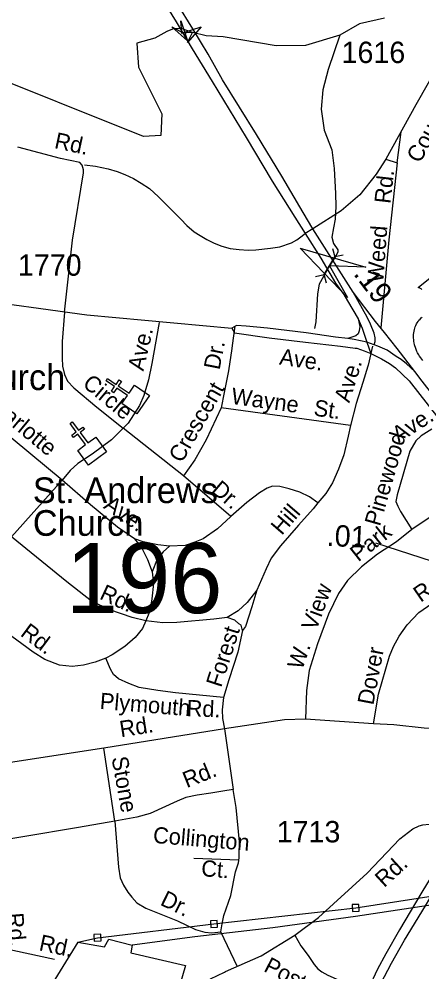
# Model space of a CAD drawing. Extents: x 2220236 to 2384410, y 720751 to 894131.
# Drawn here: x 2344734 to 2347089, y 803394 to 808960 of the extents above; entities that cross this region are included whole.
import ezdxf

# ---------------------------------------------------------------- set-up
doc = ezdxf.new("R2010")
doc.units = 0
for name, color, linetype in [('Exist Cultural Church CELL', 7, 'Continuous'), ('Exist Cultural Church Label', 7, 'Continuous'), ('Exist Hydrographic Creek Single Shore', 7, 'Continuous'), ('Exist Road Non-System Type 51', 7, 'Continuous'), ('Exist Road Non-System Type 51 Label', 7, 'Continuous'), ('Exist Road Primary US Divided Attributed', 7, 'Continuous'), ('Exist Road Primary US Mileage Hundredths English Label', 7, 'Continuous'), ('Exist Road Primary US Ramp 1 Lane  Attributed', 7, 'Continuous'), ('Exist Road Primary US Shield CELL', 7, 'Continuous'), ('Exist Road Secondary Structure Culvert Attributed CELL', 7, 'Continuous'), ('Exist Road Secondary Structure Culvert CELL', 7, 'Continuous'), ('Exist Road Secondary Structure Standard Bridge Attributed CELL', 7, 'Continuous'), ('Exist Road Secondary Structure Standard Bridge Number Label', 7, 'Continuous'), ('Exist Road Secondary Type 51 Attributed', 7, 'Continuous'), ('Exist Road Secondary Type 51 Divided Attributed', 7, 'Continuous'), ('Exist Road Secondary Type 51 Label', 7, 'Continuous'), ('Exist Road Secondary Type 51 Number Label', 7, 'Continuous'), ('Exist Road Secondary Type 51 Undivided 4 Lane Attributed', 7, 'Continuous'), ('Exist Utilities Electrical Transmission Line', 7, 'Continuous')]:
    doc.layers.add(name, color=color, linetype=linetype)

msp = doc.modelspace()

# ---------------------------------------------------------------- linework, layer by layer
at = {"layer": 'Exist Cultural Church CELL'}
for points in [[(2345335.2, 806713.6), (2345367.4, 806760.5), (2345304.8, 806803.8), (2345286.6, 806777.5), (2345273.5, 806786.6), (2345291.7, 806812.9), (2345242.2, 806847.1), (2345251.3, 806860.3), (2345300.8, 806826.1), (2345319, 806852.4), (2345332.1, 806843.3), (2345313.9, 806817), (2345376.6, 806773.7), (2345409.4, 806821.1), (2345497, 806760.5), (2345422.7, 806653.1)], [(2345076.9, 806440.4), (2345122.6, 806474.3), (2345077.4, 806535.6), (2345051.7, 806516.6), (2345042.2, 806529.4), (2345067.9, 806548.4), (2345032.2, 806596.8), (2345045.1, 806606.3), (2345080.8, 806557.9), (2345106.6, 806576.9), (2345116, 806564.1), (2345090.3, 806545.1), (2345135.5, 806483.8), (2345182, 806518), (2345245.2, 806432.3), (2345140.1, 806354.7)]]:
    msp.add_lwpolyline(points, close=True, dxfattribs=at)
at = {"layer": 'Exist Hydrographic Creek Single Shore'}
for points in [[(2346869.5, 808964.1), (2346722.8, 808932.1), (2346608.7, 808866.5), (2346407.1, 808805.7), (2346237.1, 808803.3), (2345927.2, 808855), (2345827, 808861.1), (2345748.1, 808881.1), (2345688, 808901.8), (2345641.2, 808903.6), (2345598.1, 808887.2), (2345527.1, 808848.3), (2345421.5, 808817.9), (2345431.5, 808679), (2345568.4, 808405.6), (2345561.5, 808280.5), (2345461.4, 808273.2), (2344448.4, 808678.2)], [(2346608.7, 808866.5), (2346540.7, 808664.8), (2346509.1, 808545.7), (2346499.4, 808433.9), (2346516.4, 808310), (2346562.5, 808195.8), (2346574.7, 808086.5), (2346583.2, 807940.2), (2346585.6, 807864.8), (2346580.7, 807790.7), (2346571, 807740.9), (2346562.5, 807686.2), (2346571, 807648.6), (2346597.7, 807610.9), (2346597.7, 807597.5), (2346583.2, 807573.2), (2346547.9, 807518.6), (2346487.2, 807410.4), (2346477.5, 807354.2), (2346467.8, 807191.4), (2346460.5, 807152.7)]]:
    msp.add_lwpolyline(points, dxfattribs=at)
at = {"layer": 'Exist Road Non-System Type 51'}
for p, q in [((2346943.9, 808120.5), (2346966.2, 808300.2)), ((2346877.2, 808141), (2346943.9, 808120.5)), ((2345994.9, 807165.3), (2345980.1, 807053.3)), ((2346800, 807049.4), (2346773.5, 806937.6)), ((2344985.9, 806266.7), (2344436.6, 806720.1)), ((2346671.5, 806584.9), (2345914.5, 806689.8)), ((2345695.4, 806291.3), (2345342.1, 806571)), ((2344985.9, 806266.7), (2344689.9, 805935.3)), ((2345972.2, 806054.7), (2345695.4, 806291.3)), ((2347153.6, 806062.9), (2347028.8, 805977.4)), ((2346806.2, 804843.8), (2346407.7, 804871.2)), ((2345933.9, 804814.7), (2345229.3, 804702)), ((2345933.9, 804814.7), (2345986.1, 804460)), ((2345229.3, 804702), (2344521.6, 804593.5)), ((2345294.2, 804275.1), (2345229.3, 804702)), ((2346018.4, 804047.8), (2345754.4, 804056.9)), ((2346010, 803424.1), (2345913.3, 803628.9)), ((2344941.5, 803467.2), (2344624.8, 803535.5))]:
    msp.add_line(p, q, dxfattribs=at)
for points in [[(2345000.3, 807248.4), (2345046.2, 807667.8), (2345110.4, 808061.8), (2345110, 808079.6), (2345101.8, 808105.6), (2345089.5, 808121.3), (2344975.2, 808144.5), (2344727.2, 808211.2)], [(2345116.3, 808107.7), (2345179.6, 808100.8), (2345254.9, 808085.4), (2345307.9, 808070), (2345352.4, 808051.2), (2345402, 808028.9), (2345448.2, 808001.5), (2345496.1, 807970.7), (2345549.1, 807921.1), (2345608.9, 807861.2), (2345679.1, 807791), (2345715, 807753.4), (2345757.7, 807717.4), (2345792, 807695.2), (2345831.3, 807671.2), (2345874.1, 807650.7), (2345918.5, 807633.6), (2345968.1, 807619.9), (2346021.2, 807614.7), (2346072.5, 807609.6), (2346118.6, 807611.3), (2346202.5, 807621.6), (2346257.2, 807630.1), (2346325.6, 807652.4), (2346356.4, 807671.1)], [(2346943.9, 808120.5), (2346894.9, 807670.8), (2346849, 807156.7)], [(2346356.4, 807671.1), (2346373.5, 807681.5), (2346406.1, 807706.8)], [(2345000.3, 807248.4), (2344986.3, 807076.5), (2344985.3, 806978.6), (2344988, 806932.5), (2344998.6, 806882.7), (2345017, 806845), (2345053.4, 806805.3), (2345188.8, 806693), (2345342.1, 806571)], [(2345552.6, 807186.8), (2345509.5, 806948.8), (2345490.6, 806852.6), (2345463.8, 806760.4), (2345438.6, 806702), (2345371.7, 806599.2), (2345342.1, 806571)], [(2345980.1, 807053.3), (2345977.6, 807035.3), (2345958.7, 806905.2), (2345933.5, 806778), (2345914.5, 806689.8)], [(2346773.5, 806937.6), (2346772.4, 806932.6), (2346742.4, 806837.7), (2346704, 806715.2), (2346671.5, 806584.9)], [(2345914.5, 806689.8), (2345826.9, 806502.8), (2345760.2, 806386), (2345695.4, 806291.3)], [(2345342.1, 806571), (2345275, 806502.2), (2345162, 806418.8), (2345076.8, 806363.9), (2345033.2, 806323.3), (2344985.9, 806266.7)], [(2346671.5, 806584.9), (2346658.2, 806522.9), (2346631.6, 806414.6), (2346600.6, 806330.3), (2346565.6, 806251.8), (2346526.3, 806189.4), (2346481, 806134.9)], [(2347145.4, 806565.1), (2347084.1, 806525.9), (2347052.5, 806495.6), (2347017.3, 806435.1), (2346944.3, 806180.4), (2346936.8, 806142.3), (2346947.2, 806114.5), (2346963.5, 806082.6), (2347028.8, 805977.4)], [(2345407.9, 805924), (2345309, 805992.8), (2345151.7, 806122.8), (2344985.9, 806266.7)], [(2346481, 806134.9), (2346430.6, 806168.3), (2346374.2, 806195.6), (2346312.1, 806216.8), (2346258, 806230), (2346215.9, 806231.5), (2346184.2, 806219.2), (2346138.4, 806192.7), (2346065.1, 806135.7), (2345972.2, 806054.7)], [(2346481, 806134.9), (2346453.4, 806098.6), (2346366.7, 806003.6), (2346262.2, 805882.3), (2346207, 805811.6), (2346177.7, 805749.4), (2346123.2, 805624.7)], [(2345972.2, 806054.7), (2345893.1, 805981.8), (2345809.8, 805924.8), (2345762.1, 805904.3), (2345704.2, 805885.5), (2345612.4, 805880.5)], [(2345475.7, 805445), (2345395.5, 805463.9), (2345265, 805508.4), (2345156.3, 805559), (2345012.9, 805673.4), (2344689.9, 805935.3)], [(2347028.8, 805977.4), (2346939.7, 805906.3), (2346828.5, 805835.2), (2346735.4, 805759.9), (2346654.3, 805681), (2346601.4, 805604.4), (2346542.7, 805483.7), (2346479, 805311.1), (2346430, 805155.3), (2346414.6, 805038.9), (2346407.7, 804871.2)], [(2345612.4, 805880.5), (2345544.4, 805889.6), (2345460, 805906.5), (2345407.9, 805924)], [(2345407.9, 805924), (2345450.6, 805868.5), (2345485.3, 805802.9), (2345512.2, 805731.4)], [(2345612.4, 805880.5), (2345576.7, 805848.1), (2345541.4, 805805.6), (2345512.2, 805731.4)], [(2345512.2, 805731.4), (2345519, 805663.4), (2345510, 805573.2), (2345502.7, 805523.3), (2345493.2, 805487.1), (2345475.7, 805445)], [(2346806.2, 804843.8), (2346835.3, 805016.7), (2346899.7, 805238.2), (2346923, 805294.4), (2346956.2, 805354.8), (2347001.5, 805421.2), (2347070.5, 805494.1), (2347203.5, 805585.8), (2347391.6, 805725.9)], [(2346123.2, 805624.7), (2346066.2, 805551.9), (2346014.7, 805503.4), (2345949.3, 805464.7)], [(2346123.2, 805624.7), (2346094.4, 805526.5), (2346057.9, 805411.9), (2346040, 805387.8)], [(2345240.3, 805226.3), (2345178.6, 805203.6), (2345110.9, 805186.6), (2345045, 805177.9), (2344971, 805186.9), (2344884.6, 805220), (2344816.1, 805261), (2344654.7, 805381.1), (2344404.4, 805582.1)], [(2345475.7, 805445), (2345454.3, 805400.7), (2345412.8, 805348.2), (2345351.5, 805295.5), (2345278.1, 805246.6), (2345240.3, 805226.3)], [(2345949.3, 805464.7), (2345871.5, 805453.7), (2345655.7, 805435.1), (2345573.7, 805434.2), (2345475.7, 805445)], [(2346040, 805387.8), (2346031.7, 805419.7), (2346017.6, 805427.5), (2345995.3, 805449.2), (2345949.3, 805464.7)], [(2346040, 805387.8), (2346011.6, 805261.4), (2345959.7, 805101), (2345929, 804996.5)], [(2345929, 804996.5), (2345648.7, 805025.3), (2345544.5, 805038), (2345436.4, 805054.6), (2345376, 805078), (2345315.8, 805107.1), (2345285.4, 805130.7), (2345269.1, 805162.6), (2345240.3, 805226.3)], [(2345929, 804996.5), (2345920.2, 804924.2), (2345923.7, 804874.6), (2345933.9, 804814.7)], [(2346407.7, 804871.2), (2346284.6, 804866), (2345933.9, 804814.7)], [(2347219.5, 804215.2), (2347276.2, 804316.1), (2347321.4, 804396), (2347378.1, 804491.6), (2347415.9, 804560.9), (2347429.8, 804610.8), (2347433.7, 804681.8), (2347424.3, 804717.5), (2347406.4, 804745.9), (2347394.9, 804765.8), (2347381.1, 804778.1), (2347340.9, 804797.6), (2347288.7, 804806.9), (2347100.7, 804818.6), (2346925.1, 804837.8), (2346806.2, 804843.8)], [(2345986.1, 804460), (2345925.2, 804450.2), (2345854.4, 804438.4), (2345773.8, 804426.6), (2345709, 804412.8), (2345657.8, 804391.2), (2345499.6, 804319.4), (2345422.9, 804297.7), (2345294.2, 804275.1)], [(2346020, 804060), (2346023, 804154), (2346001.9, 804353.8), (2345986.1, 804460)], [(2345294.2, 804275.1), (2345081.8, 804237.7), (2344429.2, 804129.5)], [(2345294.2, 804275.1), (2345314.9, 804005.4), (2345325.6, 803943.6), (2345344.2, 803902), (2345368.7, 803860.2), (2345393.1, 803830.5), (2345421.9, 803797.1), (2345475, 803767.6), (2345659.8, 803692.8), (2345765.1, 803643), (2345819.4, 803625.7), (2345861.4, 803622.2), (2345913.3, 803628.9)], [(2345913.3, 803628.9), (2345920.3, 803676.1), (2345930.1, 803723.3), (2345971.4, 803841.3), (2345999.1, 803979.7), (2346016.3, 804031.9), (2346020, 804060)], [(2346346.1, 803608.1), (2346380.3, 803546.5), (2346423.1, 803490), (2346459, 803436.9), (2346479.6, 803413), (2346503.5, 803394.1), (2346537.7, 803375.3), (2346604.4, 803346.2), (2346693.4, 803308.6), (2346708.5, 803302.7)]]:
    msp.add_lwpolyline(points, dxfattribs=at)
at = {"layer": 'Exist Road Primary US Divided Attributed'}
for points in [[(2345480.9, 809244.3), (2345496.4, 809215.6), (2345585.8, 809051.3), (2345652.8, 808942.6)], [(2345749.9, 808902.8), (2345658, 809050.6), (2345596.2, 809160.4)], [(2345652.8, 808942.6), (2345746.4, 808785.4), (2345862.5, 808594.2), (2346061, 808267.1), (2346213.6, 808013.2), (2346345.3, 807802.6), (2346406.1, 807706.8)], [(2346450.2, 807734.3), (2346393.5, 807829.9), (2346269.8, 808042.1), (2346122, 808284.8), (2345923.4, 808605.5), (2345838.6, 808755), (2345749.9, 808902.8)], [(2346686.2, 807364.9), (2346450.2, 807734.3)], [(2346406.1, 807706.8), (2346497.2, 807562.4), (2346583.2, 807416.9), (2346631.8, 807350.1), (2346653.4, 807314.2), (2346716.5, 807208.1), (2346738.2, 807154.8), (2346766.4, 807072.4)], [(2347046, 806901.9), (2346944.1, 807034.9), (2346869.4, 807128.4), (2346817.1, 807193.3), (2346686.2, 807364.9)], [(2346766.4, 807072.4), (2346789.7, 807005.9)], [(2346789.7, 807005.9), (2346852.6, 806975.9), (2346898.8, 806948.2), (2346934.3, 806923), (2347014.4, 806847.4), (2347298.8, 806482.4), (2347357.3, 806415), (2347516, 806189.4), (2347627.8, 806041), (2347745.7, 805894.2), (2347764.5, 805869.5)], [(2348097.3, 805531.4), (2347898, 805797.6), (2347827.8, 805891.8), (2347689.5, 806075.3), (2347566.8, 806231.4), (2347503.4, 806312.7), (2347415.8, 806431), (2347165, 806746.7), (2347090.6, 806843.8), (2347046, 806901.9)], [(2347293.3, 804194.6), (2347087.3, 803859.3), (2346958, 803640.5), (2346878, 803500.6), (2346829.7, 803409.6), (2346776.4, 803297.4), (2346740.9, 803205.3), (2346706.5, 803098.7), (2346678.2, 802989.8), (2346635.4, 802764.4), (2346581, 802475.7), (2346543.4, 802235.3), (2346526.5, 802118.8), (2346519, 802043.6), (2346511.5, 801961), (2346505.9, 801793.7), (2346494.6, 801474.3), (2346460.8, 800446.4), (2346440.1, 799717.3), (2346423.3, 798959.5), (2346418.3, 798634.2), (2346404, 798402.2)], [(2346475.7, 798398.2), (2346496.3, 798954.6), (2346513.4, 799715.4), (2346530.3, 800457.7), (2346567.8, 801476.1), (2346575.4, 801778.7), (2346586.6, 802023), (2346590.4, 802101.9), (2346607.3, 802246.6), (2346633.7, 802436.9), (2346668.2, 802656.7), (2346719.2, 802916.6), (2346742, 803019.8), (2346775.3, 803129.8), (2346808.6, 803215.3), (2346849.2, 803326.3), (2346910.2, 803445.1), (2346986.9, 803579.5), (2347109.6, 803780.5), (2347236.7, 803994.8), (2347338.9, 804163.5)]]:
    msp.add_lwpolyline(points, dxfattribs=at)
at = {"layer": 'Exist Road Primary US Mileage Hundredths English Label'}
msp.add_line((2347973.4, 805524.9), (2346818.6, 805898), dxfattribs=at)
at = {"layer": 'Exist Road Primary US Ramp 1 Lane  Attributed'}
for points in [[(2346810.2, 807057.1), (2346816.1, 807075.6), (2346814.5, 807097.2), (2346809.2, 807125.2), (2346787, 807177), (2346769.1, 807217.6), (2346686.2, 807364.9)], [(2346716.5, 807208.1), (2346725.5, 807163.8), (2346721.3, 807138.9), (2346715.5, 807121.5), (2346702.3, 807109.4), (2346655.8, 807093.5)]]:
    msp.add_lwpolyline(points, dxfattribs=at)
at = {"layer": 'Exist Road Primary US Shield CELL'}
for points in [[(2347088.6, 807379.5), (2347083.4, 807383.3), (2347076.9, 807387.2), (2347070.6, 807390.3), (2347066.6, 807391.9), (2347195.2, 807494.4)], [(2347092.9, 806965.7), (2347081.6, 806980.3), (2347074.4, 806990.9), (2347069.8, 806998.6), (2347062.9, 807011.1), (2347059.2, 807018.9), (2347054.3, 807030.3), (2347050.5, 807040.7), (2347047.3, 807050.6), (2347045.6, 807056.9), (2347043.1, 807067.9), (2347041.7, 807075.7), (2347040.2, 807086.5), (2347039.4, 807097.8), (2347039.3, 807108.2), (2347039.5, 807116.9), (2347040.5, 807127), (2347042.2, 807137.7), (2347044.3, 807146.9), (2347046.1, 807153.5), (2347048.9, 807161.5), (2347052.5, 807170.4), (2347056.7, 807178.9), (2347060.8, 807186), (2347065.9, 807193.6), (2347070.9, 807200.1), (2347077.5, 807207.2), (2347084.3, 807213.7), (2347090.6, 807218.8)]]:
    msp.add_lwpolyline(points, dxfattribs=at)
at = {"layer": 'Exist Road Secondary Structure Culvert Attributed CELL'}
msp.add_lwpolyline([(2346653.9, 807333.6), (2346376.8, 807622), (2346761, 807510.8), (2346547.9, 807518.6)], close=True, dxfattribs=at)
at = {"layer": 'Exist Road Secondary Structure Culvert CELL'}
for p, q in [((2346565.9, 807619.2), (2346579.3, 807570.3)), ((2346516.6, 807466.9), (2346579.3, 807570.3)), ((2346628.9, 807581), (2346579.3, 807570.3)), ((2346467, 807456.1), (2346516.6, 807466.9)), ((2346530, 807417.9), (2346516.6, 807466.9))]:
    msp.add_line(p, q, dxfattribs=at)
at = {"layer": 'Exist Road Secondary Structure Standard Bridge Attributed CELL'}
for points in [[(2345680.2, 808948.4), (2345718.3, 808832.5), (2345627.4, 808913.8), (2345684.9, 808883.5)], [(2345683.3, 808876.3), (2345799, 808914.6), (2345718, 808823.5), (2345748.1, 808881.1)]]:
    msp.add_lwpolyline(points, close=True, dxfattribs=at)
at = {"layer": 'Exist Road Secondary Type 51 Attributed'}
for points in [[(2347268.3, 808837.9), (2347053.4, 808459.4), (2346877.2, 808141), (2346820.8, 808053.7), (2346725.3, 807933.2), (2346615.5, 807839.8), (2346450.2, 807734.3)], [(2346450.2, 807734.3), (2346406.1, 807706.8)], [(2345461.4, 803059.4), (2345555.9, 803137.4), (2345679.1, 803223), (2345853.5, 803353.1), (2345934.8, 803393.3), (2345940.3, 803396.2), (2346148.6, 803487.4), (2346346.1, 803608.1), (2346484.7, 803712.5), (2346767.8, 803971.8), (2346960.1, 804172.2), (2347035.4, 804229.4), (2347072, 804246.8), (2347093.5, 804253.5), (2347130.1, 804257.9), (2347170.1, 804252.4), (2347210, 804241.3), (2347293.3, 804194.6)]]:
    msp.add_lwpolyline(points, dxfattribs=at)
at = {"layer": 'Exist Road Secondary Type 51 Divided Attributed'}
for points in [[(2346766.4, 807072.4), (2346691.7, 807088.3), (2346655.8, 807093.5), (2346583.5, 807102.5), (2346412.4, 807126.3), (2346185.2, 807154.2), (2346061.6, 807166.9), (2346004.6, 807169), (2345977.7, 807154.8)], [(2345977.7, 807154.8), (2345993, 807127.3), (2346195.5, 807097.8), (2346408.5, 807073.3), (2346613, 807050), (2346697.9, 807037.9), (2346707.5, 807036.5), (2346750.9, 807022.5), (2346789.7, 807005.9)], [(2347046, 806901.9), (2346998.6, 806946.6), (2346966.5, 806971.5), (2346938, 806988.5), (2346885.7, 807026), (2346830.3, 807049.7), (2346810.2, 807057.1), (2346766.4, 807072.4)]]:
    msp.add_lwpolyline(points, dxfattribs=at)
at = {"layer": 'Exist Road Secondary Type 51 Undivided 4 Lane Attributed'}
msp.add_lwpolyline([(2340486.7, 807629.8), (2342745, 807523.7), (2342907, 807512.4), (2343149.5, 807491.1), (2343404.6, 807462.1), (2343714.1, 807426.7), (2345129.8, 807232.1), (2345977.7, 807154.8)], dxfattribs=at)
at = {"layer": 'Exist Utilities Electrical Transmission Line'}
for points in [[(2345078.2, 803568.8), (2345192, 803594.2), (2345872.9, 803674.3), (2346701.4, 803768.3), (2347318, 803863.7)], [(2347190.8, 803792.1), (2346700, 803718.2), (2346216.9, 803652.5), (2345761.7, 803599.1), (2345394.5, 803550.7)], [(2346682.2, 803747.5), (2346722.2, 803749.1), (2346720.5, 803789.1), (2346680.6, 803787.5), (2346682.2, 803747.5)], [(2345853.7, 803653.5), (2345893.7, 803655.1), (2345892, 803695), (2345852.1, 803693.4), (2345853.7, 803653.5)], [(2345172.9, 803573.4), (2345212.8, 803575.1), (2345211.2, 803615), (2345171.3, 803613.4), (2345172.9, 803573.4)], [(2345078.2, 803568.8), (2344886, 803258.6), (2345020.4, 803226.3)], [(2345078.2, 803568.8), (2345232.6, 803540.7), (2345258.1, 803584.9), (2345394.5, 803550.7)], [(2345394.5, 803550.7), (2345386.9, 803506.6), (2345705.7, 803432.3), (2345657.7, 803263.9), (2345614.1, 803229.3), (2345533.2, 803158.4), (2345491.4, 803127.9), (2345371.3, 803154.6)]]:
    msp.add_lwpolyline(points, dxfattribs=at)

# ---------------------------------------------------------------- texts
at = {"layer": 'Exist Cultural Church Label'}
for s, p in [('United Church', (2343721.6, 806792.7)), ('St. Andrews', (2344814.2, 806132.6)), ('Church', (2344814.2, 805941.5))]:
    msp.add_text(s, height=150, dxfattribs=at).set_placement(p)
at = {"layer": 'Exist Road Non-System Type 51 Label'}
for s, rotation, p in [('Rd.', 347.8751, (2344935.5, 808206.6)), ('Rd.', 83.5502, (2346904.2, 807878.2)), ('Weed', 85.8283, (2346862.7, 807418.8)), ('Ave.', 77.0139, (2345460.8, 806900.2)), ('Dr.', 78.8492, (2345905.3, 806906.7)), ('Ave.', 72.5958, (2346663.9, 806714.5)), ('Circle', 320.328, (2345099, 806820)), ('Crescent', 60.2714, (2345685.3, 806362.4)), ('Charlotte', 320.4634, (2344507.3, 806729.6)), ('Wayne', 352.1105, (2345970.1, 806712.9)), ('St.', 352.1105, (2346452.2, 806644)), ('Ave.', 32.6388, (2346952.5, 806482.9)), ('Pinewood', 74.0066, (2346842.6, 805993.2)), ('Dr.', 319.4772, (2345851.9, 806200.7)), ('Ave.', 325.1752, (2345222.1, 806105.7)), ('Hill', 49.2545, (2346268.9, 805940.3)), ('Park', 38.5885, (2346716.4, 805786.1)), ('Rd.', 34.5863, (2347080.5, 805549.8)), ('Rd.', 335.0379, (2345198.6, 805575.5)), ('View', 69.7424, (2346470.2, 805381.9)), ('Rd.', 323.3463, (2344736, 805361.5)), ('Forest', 72.0703, (2345914.7, 805051.3)), ('W.', 70.4216, (2346388.4, 805154.3)), ('Dover', 79.3195, (2346804.1, 804949.1)), ('Plymouth', 355.3566, (2345203.2, 804930.8)), ('Rd.', 357.712, (2345711.7, 804888.6)), ('Rd.', 9.0501, (2345329.2, 804764.5)), ('Stone', 280.1717, (2345274, 804645.3)), ('Rd.', 21.946, (2345713.9, 804467)), ('Collington', 355.3362, (2345514.1, 804148)), ('Ct.', 355.3362, (2345795.7, 803954.3)), ('Dr.', 334.0927, (2345553.1, 803788.4)), ('Rd.', 274.8406, (2344663.9, 803736)), ('Rd.', 347.8298, (2344845.7, 803521.4)), ('Postal Dr', 332.5924, (2346157.8, 803400.7))]:
    msp.add_text(s, height=95, rotation=rotation, dxfattribs=at).set_placement(p)
at = {"layer": 'Exist Road Primary US Mileage Hundredths English Label'}
for s, rotation, p in [('.19', 307.3464, (2346684.3, 807470.4)), ('.01', 357.3367, (2346529.9, 805882.6))]:
    msp.add_text(s, height=125, rotation=rotation, dxfattribs=at).set_placement(p)
at = {"layer": 'Exist Road Secondary Structure Standard Bridge Number Label'}
msp.add_text('196', height=410.1, dxfattribs=at).set_placement((2345007.4, 805489.8))
at = {"layer": 'Exist Road Secondary Type 51 Label'}
for s, rotation, p in [('Country', 60.8259, (2347076, 808112.9)), ('Ave.', 351.611, (2346251.5, 806942.6)), ('Rd.', 42.7525, (2346868, 803883.4))]:
    msp.add_text(s, height=95, rotation=rotation, dxfattribs=at).set_placement(p)
at = {"layer": 'Exist Road Secondary Type 51 Number Label'}
for s, p in [('1616', (2346618.9, 808702.8)), ('1770', (2344727.4, 807460.5)), ('1713', (2346239.9, 804150.9))]:
    msp.add_text(s, height=125, dxfattribs=at).set_placement(p)

doc.saveas('drawing.dxf')
